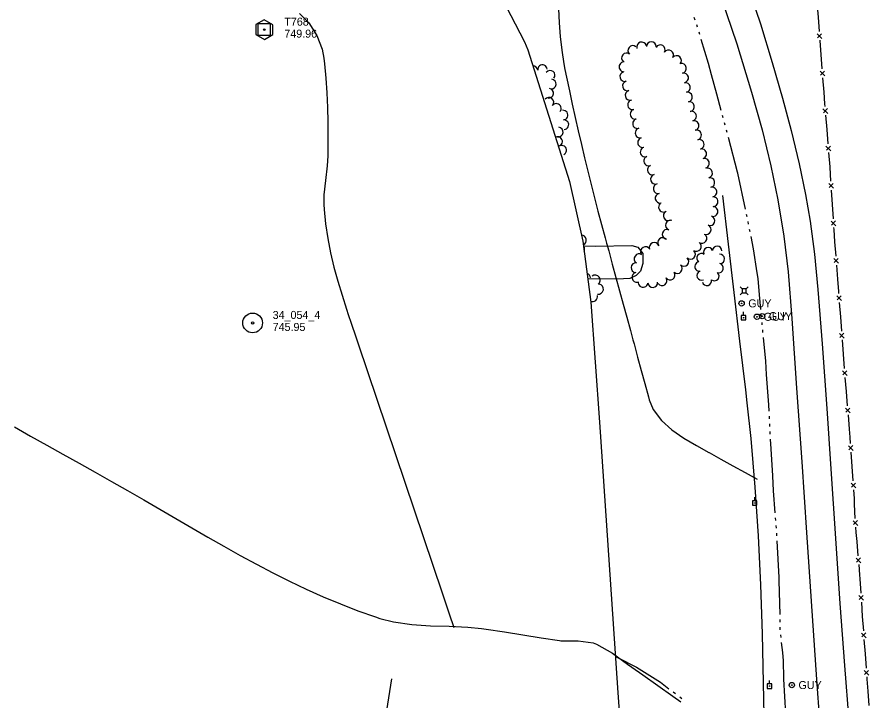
# Model space of a CAD drawing. Extents: x 589250 to 1188077, y 162953 to 363065.
# Drawn here: x 593339 to 593977, y 172738 to 173250 of the extents above; entities that cross this region are included whole.
import ezdxf

# ---------------------------------------------------------------- set-up
doc = ezdxf.new("R2010")
doc.units = 0
for name, color, linetype in [('E_DRN_DrainTile', 7, 'Continuous'), ('E_DWY', 7, 'Continuous'), ('E_FEN_P', 7, 'Continuous'), ('E_LAND_TreeLine_P', 7, 'Continuous'), ('E_MAP_Control', 7, 'Continuous'), ('E_MAP_Limits', 7, 'Continuous'), ('E_MAP_PassPoints', 7, 'Continuous'), ('E_RDWY', 7, 'Continuous'), ('E_UTL_AG_Bold', 7, 'Continuous'), ('E_UTL_EGuyWire', 7, 'Continuous'), ('E_UTL_EPowerPole', 7, 'Continuous'), ('E_WTR_FlowLine', 7, 'Continuous')]:
    doc.layers.add(name, color=color, linetype=linetype)

msp = doc.modelspace()

# ---------------------------------------------------------------- linework, layer by layer
at = {"layer": 'E_DRN_DrainTile'}
for points in [[(593744.34, 173256.46), (593744.93, 173246.14), (593745.68, 173235.85), (593746.75, 173225.6), (593748.28, 173215.42), (593749.09, 173211.22), (593750.31, 173205.31), (593752.45, 173195.22), (593754.63, 173185.14), (593756.87, 173175.08), (593759.15, 173165.03), (593761.49, 173154.99), (593763.87, 173144.96), (593766.31, 173134.95), (593768.79, 173124.94), (593771.32, 173114.95), (593773.9, 173104.98), (593776.53, 173095.01), (593779.2, 173085.06), (593780.33, 173080.93), (593781.92, 173075.11), (593784.63, 173065.17), (593787.35, 173055.23), (593790.08, 173045.29), (593792.8, 173035.35), (593795.52, 173025.41), (593798.24, 173015.47), (593800.14, 173008.55), (593800.96, 173005.53), (593803.64, 172995.58), (593806.31, 172985.63), (593809, 172975.68), (593811.73, 172965.74), (593812.33, 172963.6), (593815.37, 172956.25), (593821.4, 172948.07), (593829.22, 172940.99), (593838.2, 172934.8), (593847.68, 172929.25), (593857.01, 172924.12), (593857.28, 172923.98), (593866.03, 172919.13), (593875.05, 172914.15), (593884.07, 172909.16), (593893.09, 172904.17), (593893.09, 172904.17), (593893.09, 172904.17)], [(593550.23, 173253.12), (593557.25, 173245.97), (593563.37, 173236.59), (593567.27, 173226.3), (593568.51, 173219.6), (593568.97, 173215.46), (593570, 173204.54), (593570.78, 173193.63), (593571.29, 173182.7), (593571.55, 173171.77), (593571.56, 173170.84), (593571.63, 173160.82), (593571.6, 173149.88), (593571.56, 173146.46), (593571.1, 173138.94), (593569.72, 173128.03), (593568.57, 173117.14), (593568.51, 173109.88), (593568.74, 173106.25), (593569.81, 173095.39), (593571.44, 173084.57), (593573.56, 173073.8), (593576.09, 173063.08), (593578.98, 173052.44), (593582.14, 173041.88), (593585.52, 173031.42), (593586.8, 173027.6), (593589.01, 173021.05), (593592.51, 173010.68), (593596.01, 173000.31), (593599.52, 172989.94), (593603.02, 172979.57), (593606.52, 172969.2), (593610.02, 172958.83), (593613.52, 172948.46), (593617.02, 172938.09), (593620.52, 172927.73), (593624.02, 172917.36), (593627.52, 172906.99), (593631.03, 172896.62), (593634.53, 172886.25), (593638.03, 172875.88), (593641.53, 172865.51), (593645.03, 172855.14), (593648.53, 172844.77), (593652.03, 172834.4), (593655.53, 172824.04), (593659.04, 172813.67), (593662.54, 172803.3), (593666.04, 172792.93), (593666.04, 172792.93), (593666.04, 172792.93)], [(593867.18, 173116.74), (593871.47, 173080.32), (593875.75, 173043.89), (593880.04, 173007.47), (593884.32, 172971.04), (593885.47, 172961.31), (593888.35, 172934.6), (593891.49, 172898.09), (593893.87, 172861.51), (593895.6, 172824.89), (593896.84, 172788.23), (593897.72, 172751.54), (593898.36, 172714.83)], [(593336.7, 172943.21), (593348.83, 172936.42), (593360.95, 172929.62), (593373.08, 172922.83), (593385.21, 172916.04), (593397.33, 172909.24), (593407.75, 172903.41), (593409.46, 172902.45), (593421.55, 172895.58), (593433.59, 172888.63), (593445.6, 172881.64), (593457.6, 172874.62), (593469.6, 172867.61), (593481.63, 172860.66), (593493.7, 172853.78), (593505.84, 172847.01), (593518.05, 172840.39), (593530.36, 172833.94), (593542.78, 172827.71), (593555.34, 172821.72), (593568.05, 172816), (593580.94, 172810.59), (593594, 172805.52), (593607.28, 172800.83), (593610.42, 172799.79), (593620.8, 172797.07), (593634.56, 172795.11), (593648.46, 172794.29), (593662.43, 172793.91), (593676.35, 172793.26), (593686.61, 172792.17), (593690.15, 172791.65), (593703.89, 172789.57), (593717.62, 172787.4), (593731.36, 172785.24), (593745.1, 172783.16), (593746.04, 172783.02), (593759.06, 172783.01), (593770.42, 172781.5), (593772.71, 172780.54), (593784.81, 172773.61), (593796.08, 172765.53), (593799.37, 172763.21), (593807.49, 172757.55), (593818.8, 172749.44), (593830.1, 172741.37), (593835.95, 172737.31)], [(593619.18, 172754.55), (593611.61, 172707.12), (593604.04, 172659.7), (593596.46, 172612.27), (593588.89, 172564.84), (593581.32, 172517.42), (593573.75, 172469.99), (593566.18, 172422.56), (593561.28, 172391.88), (593556.68, 172376.79), (593525.79, 172349.75), (593476.09, 172340.09), (593417.3, 172340.37), (593359.15, 172343.14), (593332.7, 172343.11)]]:
    msp.add_lwpolyline(points, dxfattribs=at)
at = {"layer": 'E_DWY'}
for p, q in [((593763.04, 173078.91), (593771.94, 173078.75)), ((593771.94, 173078.75), (593799.2, 173079.2)), ((593799.2, 173079.2), (593803.74, 173078.08)), ((593803.74, 173078.08), (593807.39, 173073.15)), ((593807.39, 173073.15), (593807.51, 173065.77)), ((593807.51, 173065.77), (593805.71, 173060.03)), ((593802.43, 173056.64), (593797.71, 173054.42)), ((593805.71, 173060.03), (593802.43, 173056.64)), ((593788.2, 173054.03), (593766.26, 173054.14)), ((593797.71, 173054.42), (593788.2, 173054.03))]:
    msp.add_line(p, q, dxfattribs=at)
at = {"layer": 'E_FEN_P'}
for p, q in [((593937.97, 173261.03), (593938.77, 173250.31)), ((593938.77, 173250.31), (593939.56, 173239.6)), ((593938.18, 173237.84), (593941.71, 173234.35)), ((593941.45, 173237.91), (593938.47, 173234.86)), ((593940.05, 173232.96), (593940.09, 173232.51)), ((593940.09, 173232.51), (593940.87, 173222.25)), ((593940.87, 173222.25), (593941.69, 173211.54)), ((593940.32, 173209.77), (593943.86, 173206.29)), ((593943.58, 173209.85), (593940.61, 173206.8)), ((593942.2, 173204.9), (593943.02, 173194.19)), ((593943.02, 173194.19), (593943.7, 173185.37)), ((593943.7, 173185.37), (593943.85, 173183.48)), ((593942.48, 173181.71), (593946.03, 173178.24)), ((593945.75, 173181.8), (593942.79, 173178.74)), ((593944.39, 173176.85), (593945.25, 173166.14)), ((593945.25, 173166.14), (593946.11, 173155.42)), ((593944.74, 173153.66), (593948.29, 173150.19)), ((593948.01, 173153.75), (593945.05, 173150.68)), ((593946.65, 173148.79), (593947.51, 173138.08)), ((593947.51, 173138.08), (593947.51, 173138.03)), ((593947.51, 173138.03), (593948.2, 173127.36)), ((593946.8, 173125.61), (593950.29, 173122.09)), ((593950.06, 173125.65), (593947.06, 173122.64)), ((593948.62, 173120.72), (593949.31, 173110)), ((593949.31, 173110), (593949.99, 173099.27)), ((593948.6, 173097.53), (593952.09, 173094)), ((593951.86, 173097.57), (593948.86, 173094.55)), ((593950.42, 173092.64), (593950.51, 173091.23)), ((593950.51, 173091.23), (593951.22, 173081.92)), ((593951.22, 173081.92), (593952.05, 173071.21)), ((593950.68, 173069.44), (593954.21, 173065.96)), ((593953.94, 173069.52), (593950.97, 173066.47)), ((593952.56, 173064.58), (593953.38, 173053.86)), ((593953.38, 173053.86), (593954.09, 173044.62)), ((593954.09, 173044.62), (593954.2, 173043.15)), ((593952.82, 173041.39), (593956.35, 173037.9)), ((593956.09, 173041.46), (593953.11, 173038.41)), ((593954.69, 173036.51), (593955.49, 173025.8)), ((593955.49, 173025.8), (593956.28, 173015.08)), ((593954.9, 173013.32), (593958.44, 173009.83)), ((593958.17, 173013.4), (593955.2, 173010.34)), ((593956.79, 173008.45), (593957.6, 172997.73)), ((593957.6, 172997.73), (593958.42, 172987.02)), ((593957.05, 172985.26), (593960.58, 172981.77)), ((593960.31, 172985.33), (593957.34, 172982.28)), ((593958.94, 172980.39), (593959.81, 172969.68)), ((593959.81, 172969.68), (593960.69, 172958.97)), ((593959.32, 172957.2), (593962.87, 172953.73)), ((593962.58, 172957.29), (593959.63, 172954.23)), ((593961.23, 172952.34), (593962.1, 172941.63)), ((593962.1, 172941.63), (593962.6, 172935.52)), ((593962.6, 172935.52), (593962.92, 172930.91)), ((593961.53, 172929.16), (593965.04, 172925.65)), ((593964.8, 172929.22), (593961.81, 172926.19)), ((593963.38, 172924.28), (593964.12, 172913.56)), ((593964.12, 172913.56), (593964.86, 172902.84)), ((593963.48, 172901.09), (593966.99, 172897.58)), ((593966.74, 172901.14), (593963.75, 172898.11)), ((593965.32, 172896.2), (593965.77, 172889.71)), ((593965.77, 172889.71), (593965.95, 172885.48)), ((593965.95, 172885.48), (593966.41, 172874.74)), ((593965, 172872.98), (593968.52, 172869.48)), ((593968.27, 172873.04), (593965.28, 172870.01)), ((593966.86, 172868.1), (593967.13, 172864.19)), ((593967.13, 172864.19), (593967.73, 172857.4)), ((593967.73, 172857.4), (593968.68, 172846.69)), ((593967.32, 172844.91), (593970.9, 172841.47)), ((593970.58, 172845.03), (593967.65, 172841.94)), ((593969.26, 172840.07), (593969.94, 172832.41)), ((593969.94, 172832.41), (593970.13, 172829.36)), ((593970.13, 172829.36), (593970.82, 172818.63)), ((593969.42, 172816.89), (593972.91, 172813.36)), ((593972.69, 172816.92), (593969.68, 172813.91)), ((593971.24, 172811.99), (593971.93, 172801.29)), ((593971.93, 172801.29), (593971.93, 172801.27)), ((593971.93, 172801.27), (593972.72, 172790.55)), ((593971.34, 172788.79), (593974.86, 172785.3)), ((593974.6, 172788.86), (593971.62, 172785.82)), ((593973.2, 172783.92), (593973.99, 172773.2)), ((593973.99, 172773.2), (593974.78, 172762.49)), ((593973.4, 172760.73), (593976.93, 172757.23)), ((593976.67, 172760.8), (593973.69, 172757.75)), ((593975.27, 172755.85), (593975.39, 172754.28)), ((593975.39, 172754.28), (593976.02, 172745.13)), ((593976.02, 172745.13), (593976.75, 172734.41))]:
    msp.add_line(p, q, dxfattribs=at)
at = {"layer": 'E_LAND_TreeLine_P'}
for centre, radius, start, end in [((593799.99, 173225.32), 3.66, 49.90105, 229.90105), ((593806.63, 173227.95), 3.66, 16.02435, 196.02435), ((593813.89, 173228.23), 3.66, 359.10825, 179.10825), ((593820.58, 173225.85), 3.66, 329.99211, 149.99211), ((593795.28, 173219.72), 3.66, 49.90105, 229.90105), ((593826.85, 173222.09), 3.66, 328.33662, 148.33662), ((593793.42, 173213.07), 3.66, 89.27118, 269.27118), ((593832.73, 173217.8), 3.66, 317.50402, 137.50402), ((593725.14, 173210.09), 3.62, 7.29606, 90.5859), ((593732.32, 173211.01), 3.62, 7.29606, 187.29606), ((593738.07, 173206.7), 3.62, 322.29606, 142.29606), ((593836.48, 173211.91), 3.66, 282.2658, 102.2658), ((593738.92, 173200.18), 3.62, 264.11309, 84.11309), ((593794, 173205.85), 3.66, 105.57674, 285.57674), ((593838.03, 173204.76), 3.66, 281.50767, 101.50767), ((593795.97, 173198.8), 3.66, 105.57674, 285.57674), ((593839.49, 173197.6), 3.66, 281.50767, 101.50767), ((593737, 173193.26), 3.62, 262.2097, 82.2097), ((593797.93, 173191.75), 3.66, 105.57674, 285.57674), ((593840.95, 173190.43), 3.66, 281.50767, 101.50767), ((593737.14, 173186.53), 3.62, 320.59133, 140.59133), ((593742.71, 173181.9), 3.62, 318.81827, 138.81827), ((593799.83, 173184.69), 3.66, 104.80207, 284.80207), ((593842.41, 173183.26), 3.66, 281.50767, 101.50767), ((593747.74, 173176.93), 3.62, 274.90105, 94.90105), ((593801.7, 173177.62), 3.66, 104.80207, 284.80207), ((593843.94, 173176.11), 3.66, 285.27069, 105.27069), ((593748.36, 173169.72), 3.62, 274.90105, 94.90105), ((593803.57, 173170.55), 3.66, 104.80207, 284.80207), ((593845.87, 173169.06), 3.66, 285.27069, 105.27069), ((593744.12, 173164.23), 3.62, 262.82576, 82.82576), ((593805.44, 173163.48), 3.66, 104.80207, 284.80207), ((593847.79, 173162), 3.66, 285.27069, 105.27069), ((593743.65, 173157.12), 3.62, 294.91835, 114.91835), ((593807.31, 173156.41), 3.66, 104.80207, 284.80207), ((593849.72, 173154.94), 3.66, 285.27069, 105.27069), ((593746.7, 173150.56), 3.62, 294.91835, 114.91835), ((593809.27, 173149.37), 3.66, 111.85363, 291.85363), ((593811.99, 173142.58), 3.66, 111.85363, 291.85363), ((593851.65, 173147.89), 3.66, 285.27069, 105.27069), ((593853.57, 173140.83), 3.66, 285.27069, 105.27069), ((593814.71, 173135.79), 3.66, 111.85363, 291.85363), ((593855.97, 173133.48), 3.66, 283.80357, 103.80357), ((593816.99, 173128.84), 3.66, 107.65511, 287.65511), ((593857.71, 173126.38), 3.66, 283.80357, 103.80357), ((593818.98, 173121.81), 3.66, 101.57552, 281.57552), ((593859.31, 173119.25), 3.66, 279.70203, 99.70203), ((593820.45, 173114.64), 3.66, 101.57552, 281.57552), ((593860.15, 173112.01), 3.66, 269.36472, 89.36472), ((593823.02, 173107.92), 3.66, 121.91962, 301.91962), ((593860.07, 173104.69), 3.66, 269.36472, 89.36472), ((593826.53, 173101.51), 3.66, 116.41921, 296.41921), ((593857.77, 173097.78), 3.66, 250.39982, 70.39982), ((593828.12, 173094.48), 3.66, 70.54598, 250.54598), ((593825.69, 173087.58), 3.66, 70.54598, 250.54598), ((593854.96, 173091.03), 3.66, 245.67814, 65.67814), ((593761.43, 173083.23), 3.76, 293.48757, 87.88457), ((593822.35, 173081.32), 3.66, 39.11309, 219.11309), ((593851.79, 173084.46), 3.66, 235.27946, 55.27946), ((593760.17, 173076.67), 3.76, 333.8102, 18.70054), ((593809.47, 173074.6), 3.66, 29.56632, 209.56632), ((593815.99, 173077.87), 3.66, 21.51191, 201.51191), ((593847.62, 173078.44), 3.66, 235.27946, 55.27946), ((593856.46, 173074.15), 3.5, 21.81032, 201.81032), ((593863.21, 173075.28), 3.5, 357.14179, 177.14179), ((593804.69, 173069.29), 3.66, 56.26071, 236.26071), ((593838.21, 173067.29), 3.66, 227.03679, 47.03679), ((593843.19, 173072.64), 3.66, 227.03679, 47.03679), ((593851.38, 173069.71), 3.5, 53.26162, 233.26162), ((593865.24, 173069.14), 3.5, 273.81827, 93.81827), ((593802.39, 173062.6), 3.66, 86.19222, 266.19222), ((593833.31, 173061.86), 3.66, 228.07696, 48.07696), ((593849.97, 173063.43), 3.5, 99.83652, 279.83652), ((593864.29, 173062.26), 3.5, 256.91962, 76.91962), ((593764.56, 173054.68), 3.81, 4.32232, 72.23387), ((593771.86, 173053.19), 3.81, 307.2097, 127.2097), ((593803.04, 173055.38), 3.66, 101.44734, 281.44734), ((593827.91, 173056.99), 3.66, 215.0018, 35.0018), ((593851.53, 173056.64), 3.5, 113.20489, 293.20489), ((593861.13, 173056.22), 3.5, 230.59133, 50.59133), ((593774.19, 173046.57), 3.81, 259.64593, 79.64593), ((593807.65, 173051.53), 3.66, 171.49354, 351.49354), ((593814.92, 173051.45), 3.66, 184.04992, 4.04992), ((593821.92, 173052.8), 3.66, 215.0018, 35.0018), ((593855.49, 173052.66), 3.5, 194.99211, 14.99211), ((593769.8, 173041), 3.81, 249.0847, 9.70203)]:
    msp.add_arc(centre, radius, start, end, dxfattribs=at)
at = {"layer": 'E_MAP_Control'}
for p, q in [((593519.42, 173236.46), (593519.42, 173245.46)), ((593519.42, 173245.46), (593528.42, 173245.46)), ((593519.42, 173236.46), (593519.42, 173245.46)), ((593519.42, 173245.46), (593528.42, 173245.46)), ((593519.42, 173236.46), (593519.42, 173245.46)), ((593519.42, 173245.46), (593528.42, 173245.46)), ((593528.42, 173245.46), (593528.42, 173236.46)), ((593528.42, 173245.46), (593528.42, 173236.46)), ((593528.42, 173245.46), (593528.42, 173236.46)), ((593528.42, 173236.46), (593519.42, 173236.46)), ((593528.42, 173236.46), (593519.42, 173236.46)), ((593528.42, 173236.46), (593519.42, 173236.46))]:
    msp.add_line(p, q, dxfattribs=at)
msp.add_lwpolyline([(593517.51, 173244.72), (593517.51, 173237.33), (593523.97, 173233.6), (593530.36, 173237.27), (593530.36, 173244.6), (593523.84, 173248.32)], close=True, dxfattribs=at)
msp.add_lwpolyline([(593517.51, 173244.72), (593517.51, 173237.33), (593523.97, 173233.6), (593530.36, 173237.27), (593530.36, 173244.6), (593523.84, 173248.32)], close=True, dxfattribs=at)
msp.add_lwpolyline([(593517.51, 173244.72), (593517.51, 173237.33), (593523.97, 173233.6), (593530.36, 173237.27), (593530.36, 173244.6), (593523.84, 173248.32)], close=True, dxfattribs=at)
msp.add_circle((593523.92, 173240.96), 0.546, dxfattribs=at)
msp.add_circle((593523.92, 173240.96), 0.546, dxfattribs=at)
msp.add_circle((593523.92, 173240.96), 0.546, dxfattribs=at)
at = {"layer": 'E_MAP_Limits'}
for p, q in [((593682.47, 173302.41), (593718.83, 173231.78)), ((593718.83, 173231.78), (593721.26, 173225.75)), ((593721.26, 173225.75), (593752.65, 173127.27)), ((593752.65, 173127.27), (593762.59, 173082.35)), ((593762.59, 173082.35), (593768.53, 173036.74)), ((593768.53, 173036.74), (593775.07, 172946.73)), ((593775.07, 172946.73), (593788.54, 172747.67)), ((593788.54, 172747.67), (593794.28, 172671.36))]:
    msp.add_line(p, q, dxfattribs=at)
at = {"layer": 'E_MAP_PassPoints'}
for radius in [7.38, 7.38, 0.945, 0.945]:
    msp.add_circle((593515.18, 173021.18), radius, dxfattribs=at)
at = {"layer": 'E_RDWY'}
for p, q in [((593866.34, 173264.29), (593877.95, 173230.44)), ((593888.37, 173266.75), (593895.55, 173245.22)), ((593895.55, 173245.22), (593904.4, 173216.4)), ((593877.95, 173230.44), (593888.96, 173194.07)), ((593904.4, 173216.4), (593912.17, 173189.65)), ((593888.96, 173194.07), (593896.89, 173165.77)), ((593912.17, 173189.65), (593918.68, 173165.5)), ((593896.89, 173165.77), (593903.34, 173138.94)), ((593918.68, 173165.5), (593924.68, 173140.3)), ((593924.68, 173140.3), (593929.43, 173117.34)), ((593903.34, 173138.94), (593908.71, 173113.41)), ((593929.43, 173117.34), (593932.9, 173097.33)), ((593908.71, 173113.41), (593913.05, 173086.14)), ((593932.9, 173097.33), (593936.1, 173072.78)), ((593913.05, 173086.14), (593916.29, 173059.49)), ((593936.1, 173072.78), (593938.64, 173046.29)), ((593916.29, 173059.49), (593919.03, 173024.44)), ((593938.64, 173046.29), (593941.76, 173005.51)), ((593919.03, 173024.44), (593922.69, 172972.4)), ((593941.76, 173005.51), (593945.36, 172957.06)), ((593922.69, 172972.4), (593926.63, 172917.13)), ((593945.36, 172957.06), (593948.39, 172911.73)), ((593926.63, 172917.13), (593930.1, 172864.01)), ((593948.39, 172911.73), (593951.88, 172859.61)), ((593930.1, 172864.01), (593933.54, 172812.61)), ((593951.88, 172859.61), (593955.13, 172810.8)), ((593933.54, 172812.61), (593937.54, 172753.91)), ((593955.13, 172810.8), (593958.7, 172764.44)), ((593958.7, 172764.44), (593962.07, 172719.65)), ((593937.54, 172753.91), (593941.15, 172705.31))]:
    msp.add_line(p, q, dxfattribs=at)
at = {"layer": 'E_UTL_AG_Bold'}
for points in [[(593882.03, 173043.8), (593880.43, 173042.21)], [(593882.03, 173046.61), (593880.43, 173048.21)], [(593884.84, 173046.61), (593886.44, 173048.21)], [(593884.84, 173043.8), (593886.44, 173042.21)]]:
    msp.add_lwpolyline(points, dxfattribs=at)
msp.add_lwpolyline([(593882.03, 173043.8), (593884.84, 173043.8), (593884.84, 173046.61), (593882.03, 173046.61)], close=True, dxfattribs=at)
at = {"layer": 'E_UTL_EGuyWire'}
for centre, radius in [((593881.51, 173035.83), 2), ((593881.51, 173035.83), 0.25), ((593893.04, 173025.79), 2), ((593893.04, 173025.79), 0.25), ((593896.94, 173026.27), 2), ((593896.94, 173026.27), 0.25), ((593919.14, 172749.81), 2), ((593919.14, 172749.81), 0.25)]:
    msp.add_circle(centre, radius, dxfattribs=at)
at = {"layer": 'E_UTL_EPowerPole'}
for points in [[(593884.64, 173026.74), (593881.29, 173026.74)], [(593881.29, 173026.74), (593881.29, 173023.39)], [(593882.96, 173026.74), (593882.96, 173029.39)], [(593884.64, 173023.39), (593884.64, 173026.74)], [(593881.29, 173023.39), (593884.64, 173023.39)], [(593891.3, 172887.93), (593891.3, 172890.58)], [(593892.98, 172887.93), (593889.63, 172887.93)], [(593889.63, 172887.93), (593889.63, 172884.58)], [(593889.63, 172884.58), (593892.98, 172884.58)], [(593892.98, 172884.58), (593892.98, 172887.93)], [(593904.11, 172750.68), (593900.75, 172750.68)], [(593900.75, 172750.68), (593900.75, 172747.33)], [(593902.43, 172750.68), (593902.43, 172753.33)], [(593904.11, 172747.33), (593904.11, 172750.68)], [(593900.75, 172747.33), (593904.11, 172747.33)]]:
    msp.add_lwpolyline(points, dxfattribs=at)
for centre in [(593882.99, 173025.07), (593891.33, 172886.26), (593902.46, 172749.01)]:
    msp.add_circle(centre, 0.217, dxfattribs=at)
at = {"layer": 'E_WTR_FlowLine'}
for p, q in [((593845.82, 173250.23), (593846.43, 173248.42)), ((593847.65, 173244.81), (593848.27, 173243)), ((593849.38, 173239.35), (593849.92, 173237.52)), ((593851, 173233.86), (593856.36, 173215.76)), ((593856.36, 173215.76), (593858.65, 173207.28)), ((593858.65, 173207.28), (593862.58, 173192.76)), ((593862.58, 173192.76), (593865.92, 173180.58)), ((593866.92, 173176.9), (593867.43, 173175.06)), ((593868.44, 173171.38), (593868.94, 173169.54)), ((593869.95, 173165.86), (593870.45, 173164.02)), ((593871.44, 173160.33), (593878.15, 173134.39)), ((593878.15, 173134.39), (593878.33, 173133.54)), ((593878.33, 173133.53), (593884.21, 173106.5)), ((593885.02, 173102.77), (593885.39, 173100.9)), ((593886.13, 173097.15), (593886.5, 173095.28)), ((593887.23, 173091.53), (593887.6, 173089.66)), ((593888.34, 173085.92), (593890.15, 173076.71)), ((593890.15, 173076.71), (593892.94, 173058.64)), ((593892.94, 173058.64), (593893.57, 173054.56)), ((593893.57, 173054.56), (593894.66, 173042.27)), ((593894.66, 173042.27), (593895.68, 173031.12)), ((593896.03, 173027.32), (593896.2, 173025.41)), ((593896.55, 173021.61), (593896.73, 173019.71)), ((593897.08, 173015.92), (593897.26, 173014.02)), ((593897.62, 173010.22), (593899.3, 172992.46)), ((593899.3, 172992.46), (593900, 172982.65)), ((593900, 172982.65), (593901.62, 172959.76)), ((593901.62, 172959.76), (593901.87, 172955.05)), ((593902.06, 172951.24), (593902.16, 172949.33)), ((593902.36, 172945.52), (593902.45, 172943.62)), ((593902.65, 172939.81), (593902.75, 172937.9)), ((593902.94, 172934.09), (593903.31, 172926.92)), ((593903.31, 172926.92), (593904.56, 172906.47)), ((593904.56, 172906.47), (593905.24, 172895.34)), ((593905.24, 172895.34), (593906.46, 172878.87)), ((593906.75, 172875.06), (593906.89, 172873.16)), ((593907.17, 172869.35), (593907.32, 172867.45)), ((593907.6, 172863.64), (593907.74, 172861.74)), ((593907.96, 172857.93), (593909.29, 172830.29)), ((593909.29, 172830.29), (593909.41, 172827.89)), ((593909.41, 172827.89), (593910.08, 172802.78)), ((593910.08, 172802.78), (593910.08, 172802.64)), ((593910.15, 172798.82), (593910.18, 172796.91)), ((593910.24, 172793.1), (593910.27, 172791.19)), ((593910.62, 172787.39), (593910.83, 172785.49)), ((593911.24, 172781.7), (593912.08, 172774.25)), ((593786.95, 172771.15), (593788.65, 172770.42)), ((593788.65, 172770.42), (593802.67, 172763.09)), ((593912.08, 172774.25), (593912.69, 172767.92)), ((593802.67, 172763.09), (593804.65, 172762.05)), ((593912.69, 172767.92), (593912.78, 172754.85)), ((593804.65, 172762.05), (593820.69, 172751.91)), ((593820.69, 172751.91), (593827.08, 172747.07)), ((593912.78, 172754.85), (593912.83, 172754.11)), ((593912.83, 172754.11), (593914.37, 172728.22)), ((593830.3, 172744.63), (593831.9, 172743.41)), ((593835.12, 172740.98), (593836.72, 172739.76))]:
    msp.add_line(p, q, dxfattribs=at)

# ---------------------------------------------------------------- texts
at = {"layer": 'E_MAP_Control'}
for s, p in [('T768', (593538.93, 173243.96)), ('T768', (593538.93, 173243.96)), ('T768', (593538.93, 173243.96)), ('749.96', (593538.93, 173234.96)), ('749.96', (593538.93, 173234.96)), ('749.96', (593538.93, 173234.96))]:
    msp.add_text(s, height=6, dxfattribs=at).set_placement(p)
at = {"layer": 'E_MAP_PassPoints'}
for s, p in [('34_054_4', (593530.18, 173024.16)), ('34_054_4', (593530.18, 173024.16)), ('745.95', (593530.18, 173015.16)), ('745.95', (593530.18, 173015.16))]:
    msp.add_text(s, height=6, dxfattribs=at).set_placement(p)
at = {"layer": 'E_UTL_EGuyWire'}
for p in [(593886.51, 173032.83), (593898.04, 173022.79), (593901.94, 173023.27), (593924.14, 172746.81)]:
    msp.add_text('GUY', height=6, dxfattribs=at).set_placement(p)

doc.saveas('drawing.dxf')
